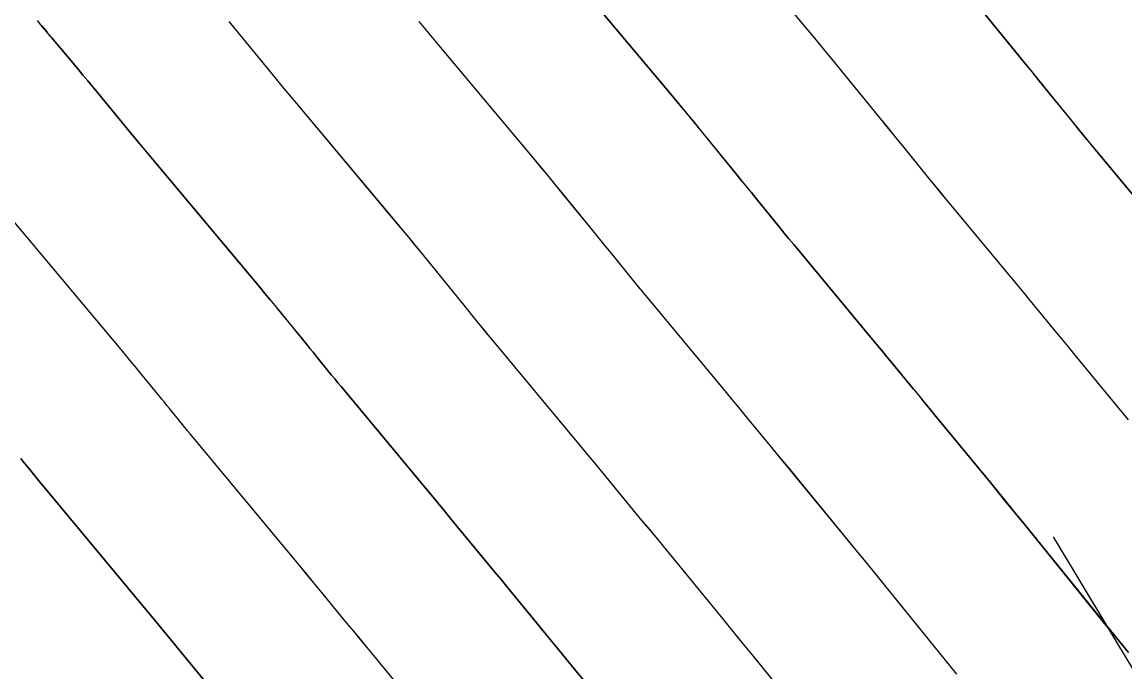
# Model space of a CAD drawing. Extents: x 954385 to 988206, y 1868364 to 1924553.
# Drawn here: x 955986.04 to 956008.6, y 1922866.16 to 1922879.46 of the extents above; entities that cross this region are included whole.
import ezdxf

# ---------------------------------------------------------------- set-up
doc = ezdxf.new("R2010")
doc.units = 0
for name, color, linetype in [('1', 7, 'Continuous'), ('Default', 7, 'Continuous'), ('Ex_Major Contours', 7, 'Continuous'), ('Ex_Minor Contours', 7, 'Continuous'), ('Slopes', 7, 'Continuous')]:
    doc.layers.add(name, color=color, linetype=linetype)

msp = doc.modelspace()

# ---------------------------------------------------------------- linework, layer by layer
at = {"layer": '1'}
for points in [[(956008.671, 1922871.321), (956007.583, 1922872.647), (956007.48, 1922872.771), (956007.378, 1922872.895), (956007.276, 1922873.02), (956007.173, 1922873.144), (956006.763, 1922873.641), (956006.661, 1922873.765), (956006.558, 1922873.889), (956006.455, 1922874.013), (956006.352, 1922874.137), (956004.909, 1922875.875), (956004.801, 1922876.005), (956004.693, 1922876.136), (956004.586, 1922876.267), (956004.479, 1922876.399), (956004.051, 1922876.926), (956003.944, 1922877.057), (956003.838, 1922877.189), (956003.731, 1922877.32), (956003.624, 1922877.452), (956002.806, 1922878.456), (956002.634, 1922878.667), (956002.461, 1922878.877), (956002.287, 1922879.086), (956002.113, 1922879.295), (956000.697, 1922880.984)], [(956008.67, 1922866.564), (956008.548, 1922866.712), (956008.426, 1922866.86), (956008.304, 1922867.009), (956008.183, 1922867.158), (956006.79, 1922868.879), (956006.561, 1922869.161), (956006.333, 1922869.442), (956006.103, 1922869.722), (956005.874, 1922870.003), (956004.712, 1922871.417), (956004.603, 1922871.55), (956004.494, 1922871.683), (956004.385, 1922871.816), (956004.275, 1922871.948), (956003.837, 1922872.478), (956003.728, 1922872.611), (956003.618, 1922872.743), (956003.509, 1922872.876), (956003.399, 1922873.008), (956001.822, 1922874.906), (956001.725, 1922875.024), (956001.628, 1922875.141), (956001.531, 1922875.259), (956001.435, 1922875.377), (956001.052, 1922875.851), (956000.956, 1922875.969), (956000.86, 1922876.087), (956000.763, 1922876.205), (956000.667, 1922876.323), (955999.933, 1922877.225), (955999.778, 1922877.415), (955999.623, 1922877.604), (955999.467, 1922877.792), (955999.31, 1922877.98), (955997.684, 1922879.92)], [(956009.305, 1922875.266), (956007.996, 1922876.843), (956007.877, 1922876.987), (956007.758, 1922877.131), (956007.64, 1922877.275), (956007.522, 1922877.42), (956007.051, 1922878.001), (956006.933, 1922878.146), (956006.816, 1922878.291), (956006.698, 1922878.436), (956006.58, 1922878.58), (956005.679, 1922879.686)], [(955997.681, 1922865.805), (955996.1, 1922867.73), (955995.971, 1922867.888), (955995.841, 1922868.046), (955995.711, 1922868.203), (955995.581, 1922868.361), (955995.061, 1922868.991), (955994.93, 1922869.149), (955994.8, 1922869.306), (955994.67, 1922869.464), (955994.539, 1922869.621), (955992.561, 1922872.002), (955992.497, 1922872.079), (955992.433, 1922872.157), (955992.369, 1922872.235), (955992.306, 1922872.313), (955992.052, 1922872.626), (955991.989, 1922872.704), (955991.926, 1922872.782), (955991.862, 1922872.86), (955991.799, 1922872.938), (955991.313, 1922873.534), (955991.211, 1922873.659), (955991.108, 1922873.784), (955991.005, 1922873.908), (955990.902, 1922874.032), (955988.644, 1922876.726), (955988.517, 1922876.878), (955988.39, 1922877.031), (955988.263, 1922877.184), (955988.137, 1922877.337), (955987.577, 1922878.019), (955987.479, 1922878.138), (955987.381, 1922878.256), (955987.282, 1922878.374), (955987.183, 1922878.492), (955986.637, 1922879.139), (955986.613, 1922879.168), (955986.589, 1922879.197), (955986.565, 1922879.226), (955986.541, 1922879.255), (955986.421, 1922879.401), (955986.373, 1922879.459)], [(956002.137, 1922865.08), (956001.201, 1922866.236), (956000.998, 1922866.486), (956000.796, 1922866.734), (956000.593, 1922866.983), (956000.389, 1922867.231), (955998.971, 1922868.959), (955998.848, 1922869.109), (955998.725, 1922869.258), (955998.602, 1922869.407), (955998.479, 1922869.557), (955997.986, 1922870.154), (955997.863, 1922870.303), (955997.74, 1922870.452), (955997.616, 1922870.601), (955997.492, 1922870.75), (955995.648, 1922872.97), (955995.573, 1922873.061), (955995.498, 1922873.152), (955995.423, 1922873.243), (955995.349, 1922873.334), (955995.052, 1922873.701), (955994.978, 1922873.792), (955994.904, 1922873.884), (955994.829, 1922873.975), (955994.755, 1922874.066), (955994.187, 1922874.764), (955994.067, 1922874.911), (955993.947, 1922875.057), (955993.826, 1922875.203), (955993.704, 1922875.348), (955991.657, 1922877.791), (955991.508, 1922877.969), (955991.36, 1922878.147), (955991.212, 1922878.326), (955991.064, 1922878.506), (955990.366, 1922879.356), (955990.273, 1922879.469)], [(956005.16, 1922866.119), (956004.029, 1922867.516), (956003.797, 1922867.802), (956003.564, 1922868.088), (956003.331, 1922868.373), (956003.098, 1922868.658), (956001.842, 1922870.188), (956001.726, 1922870.329), (956001.61, 1922870.471), (956001.493, 1922870.612), (956001.377, 1922870.752), (956000.912, 1922871.316), (956000.795, 1922871.457), (956000.679, 1922871.598), (956000.562, 1922871.738), (956000.446, 1922871.879), (955998.735, 1922873.938), (955998.649, 1922874.042), (955998.563, 1922874.147), (955998.477, 1922874.251), (955998.392, 1922874.356), (955998.052, 1922874.776), (955997.967, 1922874.881), (955997.882, 1922874.985), (955997.796, 1922875.09), (955997.711, 1922875.195), (955997.06, 1922875.995), (955996.923, 1922876.163), (955996.785, 1922876.33), (955996.646, 1922876.497), (955996.507, 1922876.664), (955994.671, 1922878.855), (955994.5, 1922879.059), (955994.33, 1922879.264), (955994.16, 1922879.469)], [(955994.972, 1922864.378), (955993.23, 1922866.501), (955993.093, 1922866.667), (955992.957, 1922866.833), (955992.82, 1922866.999), (955992.683, 1922867.165), (955992.135, 1922867.829), (955991.998, 1922867.995), (955991.861, 1922868.16), (955991.723, 1922868.326), (955991.586, 1922868.492), (955989.474, 1922871.034), (955989.421, 1922871.098), (955989.368, 1922871.162), (955989.315, 1922871.227), (955989.263, 1922871.291), (955989.053, 1922871.551), (955989, 1922871.615), (955988.948, 1922871.68), (955988.895, 1922871.745), (955988.842, 1922871.809), (955988.44, 1922872.303), (955988.355, 1922872.407), (955988.27, 1922872.51), (955988.185, 1922872.613), (955988.099, 1922872.716), (955985.631, 1922875.662)], [(955986.011, 1922870.527), (955986.053, 1922870.476), (955986.22, 1922870.27), (955986.261, 1922870.219), (955986.303, 1922870.167), (955986.345, 1922870.116), (955986.388, 1922870.065), (955988.633, 1922867.363), (955988.777, 1922867.189), (955988.921, 1922867.015), (955989.065, 1922866.841), (955989.209, 1922866.666), (955989.785, 1922865.969)]]:
    msp.add_lwpolyline(points, dxfattribs=at)
at = {"layer": 'Default'}
msp.add_arc((955068.332, 1922107.114), 1145.916, 31.460692, 46.414195, dxfattribs=at)
at = {"layer": 'Ex_Major Contours'}
msp.add_lwpolyline([(956002.137, 1922865.08), (956001.201, 1922866.236), (956000.999, 1922866.485), (956000.796, 1922866.734), (956000.593, 1922866.983), (956000.39, 1922867.231), (955998.971, 1922868.959), (955998.848, 1922869.108), (955998.725, 1922869.258), (955998.602, 1922869.407), (955998.479, 1922869.557), (955997.987, 1922870.154), (955997.863, 1922870.303), (955997.74, 1922870.452), (955997.617, 1922870.601), (955997.493, 1922870.75), (955995.648, 1922872.97), (955995.572, 1922873.061), (955995.497, 1922873.151), (955995.423, 1922873.243), (955995.348, 1922873.334), (955995.052, 1922873.7), (955994.977, 1922873.792), (955994.903, 1922873.883), (955994.829, 1922873.975), (955994.754, 1922874.066), (955994.186, 1922874.764), (955994.066, 1922874.91), (955993.946, 1922875.056), (955993.825, 1922875.202), (955993.703, 1922875.347), (955991.656, 1922877.79), (955991.507, 1922877.969), (955991.359, 1922878.147), (955991.211, 1922878.326), (955991.063, 1922878.505), (955990.365, 1922879.355), (955990.272, 1922879.469)], dxfattribs=at)
at = {"layer": 'Ex_Minor Contours'}
for points in [[(956008.671, 1922871.321), (956007.583, 1922872.647), (956007.48, 1922872.771), (956007.378, 1922872.895), (956007.276, 1922873.02), (956007.173, 1922873.144), (956006.763, 1922873.641), (956006.661, 1922873.765), (956006.558, 1922873.889), (956006.456, 1922874.013), (956006.353, 1922874.137), (956004.908, 1922875.875), (956004.8, 1922876.005), (956004.692, 1922876.136), (956004.585, 1922876.267), (956004.478, 1922876.399), (956004.051, 1922876.925), (956003.944, 1922877.057), (956003.837, 1922877.189), (956003.73, 1922877.32), (956003.623, 1922877.452), (956002.805, 1922878.455), (956002.633, 1922878.666), (956002.46, 1922878.876), (956002.286, 1922879.086), (956002.112, 1922879.295), (956000.696, 1922880.984)], [(955997.683, 1922879.919), (955999.309, 1922877.979), (955999.466, 1922877.791), (955999.622, 1922877.603), (955999.777, 1922877.414), (955999.932, 1922877.225), (956000.667, 1922876.323), (956000.763, 1922876.205), (956000.859, 1922876.087), (956000.955, 1922875.969), (956001.051, 1922875.85), (956001.435, 1922875.377), (956001.531, 1922875.259), (956001.627, 1922875.141), (956001.724, 1922875.024), (956001.821, 1922874.906), (956003.399, 1922873.008), (956003.509, 1922872.876), (956003.619, 1922872.744), (956003.728, 1922872.611), (956003.838, 1922872.479), (956004.275, 1922871.948), (956004.384, 1922871.816), (956004.494, 1922871.683), (956004.603, 1922871.55), (956004.712, 1922871.417), (956005.874, 1922870.002), (956006.104, 1922869.722), (956006.333, 1922869.442), (956006.562, 1922869.16), (956006.79, 1922868.879), (956008.184, 1922867.158), (956008.305, 1922867.009), (956008.426, 1922866.86), (956008.548, 1922866.712), (956008.67, 1922866.564)], [(956005.679, 1922879.686), (956006.579, 1922878.58), (956006.697, 1922878.435), (956006.815, 1922878.29), (956006.933, 1922878.145), (956007.051, 1922878), (956007.521, 1922877.42), (956007.639, 1922877.275), (956007.757, 1922877.131), (956007.876, 1922876.987), (956007.995, 1922876.843), (956009.306, 1922875.266)], [(955986.348, 1922879.488), (955986.396, 1922879.429), (955986.444, 1922879.371), (955986.54, 1922879.255), (955986.564, 1922879.226), (955986.588, 1922879.197), (955986.613, 1922879.168), (955986.637, 1922879.139), (955987.183, 1922878.492), (955987.282, 1922878.374), (955987.381, 1922878.256), (955987.479, 1922878.137), (955987.576, 1922878.019), (955988.136, 1922877.337), (955988.263, 1922877.183), (955988.389, 1922877.031), (955988.516, 1922876.878), (955988.643, 1922876.726), (955990.901, 1922874.032), (955991.004, 1922873.908), (955991.107, 1922873.783), (955991.21, 1922873.658), (955991.312, 1922873.533), (955991.798, 1922872.938), (955991.861, 1922872.86), (955991.925, 1922872.781), (955991.988, 1922872.703), (955992.052, 1922872.625), (955992.305, 1922872.313), (955992.369, 1922872.235), (955992.432, 1922872.157), (955992.496, 1922872.079), (955992.561, 1922872.002), (955994.54, 1922869.621), (955994.67, 1922869.464), (955994.801, 1922869.306), (955994.931, 1922869.149), (955995.061, 1922868.991), (955995.581, 1922868.361), (955995.711, 1922868.203), (955995.841, 1922868.045), (955995.971, 1922867.888), (955996.1, 1922867.73), (955997.681, 1922865.805)], [(956005.161, 1922866.119), (956004.029, 1922867.516), (956003.797, 1922867.802), (956003.565, 1922868.088), (956003.332, 1922868.373), (956003.098, 1922868.658), (956001.841, 1922870.188), (956001.725, 1922870.329), (956001.609, 1922870.47), (956001.493, 1922870.611), (956001.377, 1922870.752), (956000.912, 1922871.316), (956000.796, 1922871.457), (956000.679, 1922871.598), (956000.563, 1922871.739), (956000.446, 1922871.879), (955998.734, 1922873.938), (955998.648, 1922874.042), (955998.562, 1922874.146), (955998.477, 1922874.251), (955998.392, 1922874.356), (955998.051, 1922874.775), (955997.966, 1922874.88), (955997.881, 1922874.985), (955997.796, 1922875.09), (955997.711, 1922875.195), (955997.059, 1922875.994), (955996.922, 1922876.162), (955996.784, 1922876.33), (955996.645, 1922876.497), (955996.506, 1922876.663), (955994.67, 1922878.855), (955994.499, 1922879.059), (955994.329, 1922879.264), (955994.159, 1922879.469)], [(955994.973, 1922864.378), (955993.23, 1922866.5), (955993.093, 1922866.667), (955992.956, 1922866.833), (955992.82, 1922866.999), (955992.683, 1922867.165), (955992.135, 1922867.829), (955991.998, 1922867.995), (955991.861, 1922868.161), (955991.724, 1922868.326), (955991.586, 1922868.492), (955989.474, 1922871.033), (955989.421, 1922871.097), (955989.368, 1922871.162), (955989.315, 1922871.226), (955989.262, 1922871.291), (955989.052, 1922871.55), (955988.999, 1922871.615), (955988.947, 1922871.68), (955988.894, 1922871.744), (955988.842, 1922871.809), (955988.439, 1922872.303), (955988.354, 1922872.407), (955988.269, 1922872.51), (955988.184, 1922872.613), (955988.098, 1922872.716), (955985.63, 1922875.661)], [(955989.785, 1922865.969), (955989.21, 1922866.667), (955989.066, 1922866.841), (955988.922, 1922867.015), (955988.778, 1922867.189), (955988.633, 1922867.363), (955986.387, 1922870.065), (955986.345, 1922870.116), (955986.303, 1922870.167), (955986.261, 1922870.218), (955986.219, 1922870.27), (955986.052, 1922870.475), (955986.01, 1922870.527)]]:
    msp.add_lwpolyline(points, dxfattribs=at)
at = {"layer": 'Slopes'}
msp.add_lwpolyline([(956007.131, 1922868.928), (956028.773, 1922832.948), (956023.524, 1922835.855), (956028.773, 1922832.948), (956028.665, 1922838.947)], dxfattribs=at)

doc.saveas('drawing.dxf')
